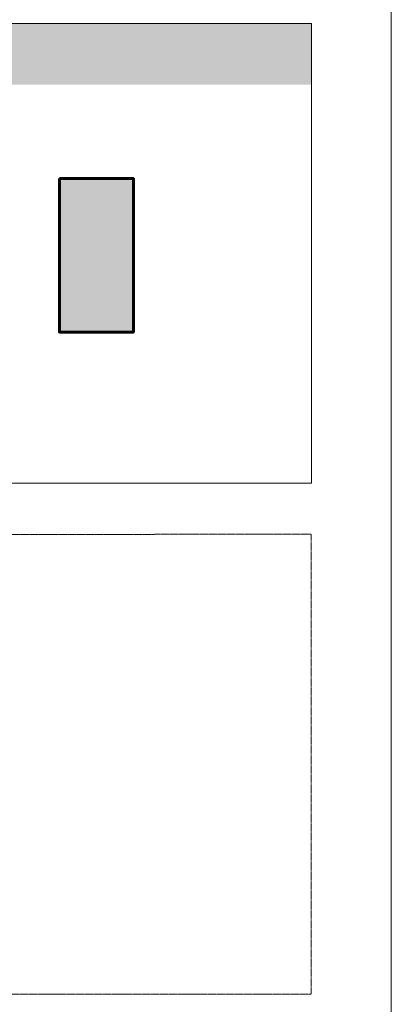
# Model space of a CAD drawing. Header units: millimetres. Extents: x -409347 to -76892, y 286088 to 1850972.
# Tile 260 of 364: x -196450 to -87526, y 789392 to 1078482. Entities that reach past the tile are written whole.
import ezdxf

# ---------------------------------------------------------------- set-up
doc = ezdxf.new("R2010")
doc.units = ezdxf.units.MM
doc.linetypes.add('DGN Style 2', pattern=[3.08948, 1.853688, -1.235792])
for name, color, linetype, lineweight in [('A_BU_CONCRETE_S_FILL', 7, 'Continuous', 0), ('A_P_WAND_BET_A_X', 25, 'Continuous', 0), ('A_P_WAND_BET_V_X', 131, 'DGN Style 2', 0)]:
    doc.layers.add(name, color=color, linetype=linetype, lineweight=lineweight)
doc.layers.add('base', color=4, linetype='Continuous', lineweight=40, transparency=0.5)

# ---------------------------------------------------------------- blocks, each defined once
blk = doc.blocks.new('thetre 2')
at = {"layer": 'A_BU_CONCRETE_S_FILL', "lineweight": 60, "true_color": 0xa953a0, "transparency": 33554470}
blk.add_hatch(color=215, dxfattribs=at).paths.add_polyline_path([(-233871, 1031828), (-255521, 1031806), (-255521, 986760), (-233871, 986782)])
at = {"color": 215, "lineweight": 60, "true_color": 0xa953a0}
blk.add_lwpolyline([(-255521, 1031806), (-233871, 1031828), (-233871, 986782), (-255521, 986760)], close=True, dxfattribs=at)

msp = doc.modelspace()

# ---------------------------------------------------------------- hatches: boundary and pattern name
at = {"layer": 'base', "lineweight": -3, "ltscale": 10, "transparency": 33554518, "extrusion": (0, 0, -1)}
h = msp.add_hatch(dxfattribs=at)
h.set_pattern_fill('EARTH', color=45, scale=700, style=0)
h.paths.add_polyline_path([(281041, 1059413), (393830, 1038526), (393830, 1077375), (110942, 1077375), (110942, 1059413)])

# ---------------------------------------------------------------- linework, layer by layer
at = {"layer": 'A_P_WAND_BET_A_X', "ltscale": 0.01}
msp.add_3dface([(-409347, 1850972), (-87526, 1850972), (-87526, 286088), (-409347, 286088)], dxfattribs=at)
at = {"layer": 'A_P_WAND_BET_V_X'}
for points in [[(-393830, 1077375), (-393823, 942375), (-110929, 942390), (-110936, 1077390)], [(-393830, 1077375), (-393823, 942375), (-110929, 942390), (-110936, 1077390)], [(-393823, 1077390), (-393823, 942375), (-110936, 942375), (-110936, 1077390)], [(-393822, 927367), (-393815, 792358), (-111021, 792373), (-111028, 927382)]]:
    msp.add_3dface(points, dxfattribs=at)

# ---------------------------------------------------------------- block references
at = {"color": 1, "lineweight": 60}
msp.add_blockref('thetre 2', (70730, 0), dxfattribs=at)

doc.saveas('drawing.dxf')
